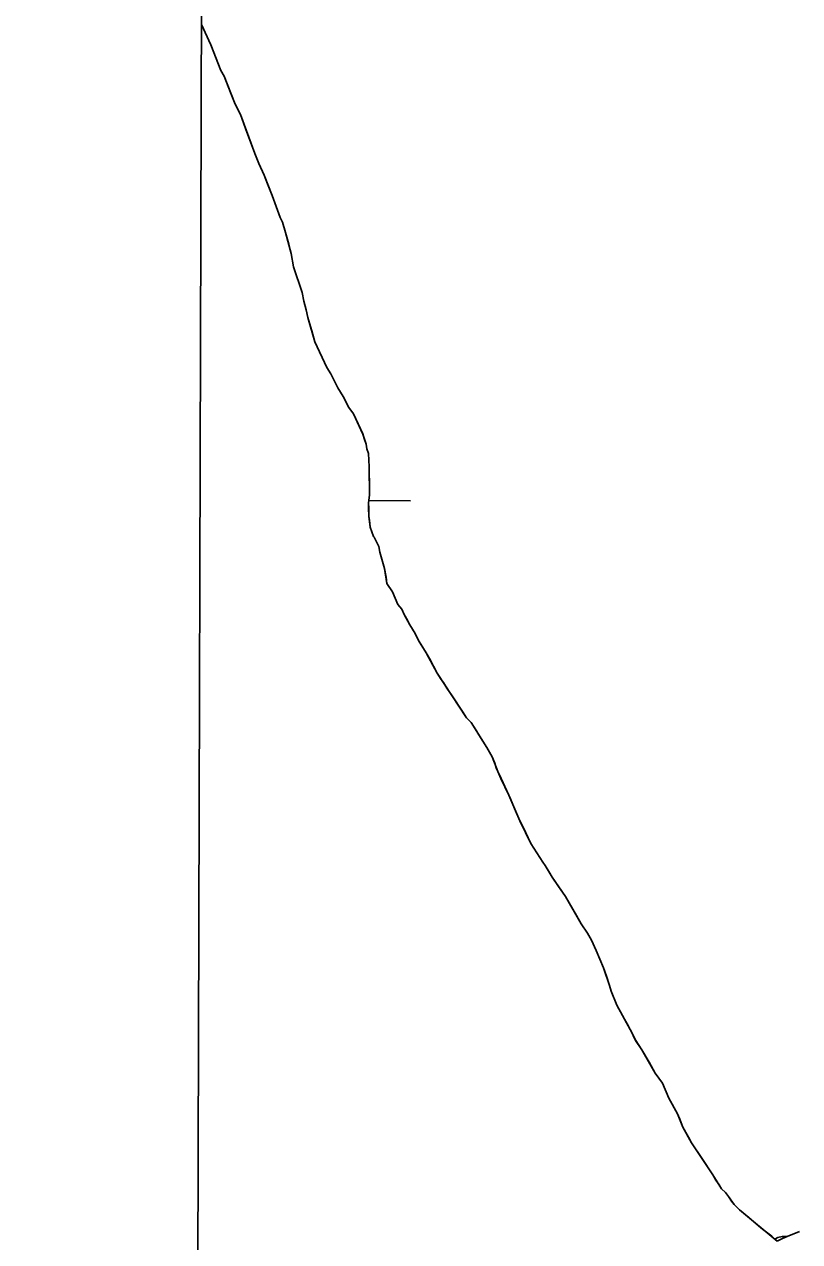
# Model space of a CAD drawing. Extents: x 3172231 to 3210228, y 940198 to 965780.
# Drawn here: x 3176486.7 to 3176693.1, y 961621.7 to 961945.9 of the extents above; entities that cross this region are included whole.
import ezdxf

# ---------------------------------------------------------------- set-up
doc = ezdxf.new("R2010")
doc.units = 0
for name, color, linetype in [('V-GRID-FRAM', 7, 'Continuous'), ('V-SITE-VEGE', 7, 'Continuous'), ('V-TOPO-SHOR', 7, 'Continuous'), ('V-WETL-SWMP', 7, 'Continuous')]:
    doc.layers.add(name, color=color, linetype=linetype)

msp = doc.modelspace()

# ---------------------------------------------------------------- linework, layer by layer
at = {"layer": 'V-GRID-FRAM'}
msp.add_lwpolyline([(3176539.592, 963919.479), (3207827.662, 963842.116), (3207790.623, 945652.442), (3176486.679, 945729.845), (3176539.592, 963919.479)], dxfattribs=at)
at = {"layer": 'V-SITE-VEGE'}
for p, q in [((3176534.863, 962293.906), (3176533.851, 961945.925)), ((3176533.851, 961945.925), (3176536.292, 961940.481)), ((3176536.292, 961940.481), (3176539.022, 961933.612)), ((3176539.022, 961933.612), (3176539.862, 961932.156)), ((3176539.862, 961932.156), (3176542.803, 961924.665)), ((3176542.803, 961924.665), (3176544.269, 961921.959)), ((3176544.269, 961921.959), (3176548.056, 961911.553)), ((3176548.056, 961911.553), (3176549.105, 961908.848)), ((3176549.105, 961908.848), (3176550.573, 961905.727)), ((3176550.573, 961905.727), (3176552.674, 961900.314)), ((3176552.674, 961900.314), (3176554.778, 961894.485)), ((3176554.778, 961894.485), (3176555.406, 961893.238)), ((3176555.406, 961893.238), (3176556.248, 961890.533)), ((3176556.248, 961890.533), (3176557.725, 961884.911)), ((3176557.725, 961884.911), (3176558.362, 961881.37)), ((3176558.362, 961881.37), (3176560.676, 961874.501)), ((3176560.676, 961874.501), (3176561.1, 961872.209)), ((3176561.1, 961872.209), (3176561.733, 961869.92)), ((3176561.733, 961869.92), (3176562.154, 961867.837)), ((3176562.154, 961867.837), (3176564.051, 961861.381)), ((3176564.051, 961861.381), (3176567.201, 961854.517)), ((3176567.201, 961854.517), (3176568.245, 961852.852)), ((3176568.245, 961852.852), (3176570.133, 961849.108)), ((3176570.133, 961849.108), (3176571.6, 961846.818)), ((3176571.6, 961846.818), (3176573.068, 961843.906)), ((3176573.068, 961843.906), (3176574.324, 961842.243)), ((3176574.324, 961842.243), (3176576.841, 961836.832)), ((3176576.841, 961836.832), (3176577.682, 961834.127)), ((3176577.682, 961834.127), (3176577.895, 961832.877)), ((3176577.895, 961832.877), (3176578.315, 961831.628)), ((3176578.315, 961831.628), (3176578.536, 961828.085)), ((3176578.536, 961828.085), (3176578.563, 961820.585)), ((3176578.563, 961820.585), (3176578.358, 961818.5)), ((3176578.358, 961818.5), (3176578.37, 961814.957)), ((3176578.37, 961814.957), (3176578.796, 961812.041)), ((3176578.796, 961812.041), (3176579.636, 961809.543)), ((3176579.636, 961809.543), (3176579.845, 961809.336)), ((3176579.845, 961809.336), (3176581.105, 961806.839)), ((3176581.105, 961806.839), (3176581.318, 961805.381)), ((3176581.318, 961805.381), (3176582.581, 961801.009)), ((3176582.581, 961801.009), (3176583.22, 961797.052)), ((3176583.22, 961797.052), (3176584.687, 961794.764)), ((3176584.687, 961794.764), (3176586.155, 961791.434)), ((3176586.155, 961791.434), (3176587.201, 961790.187)), ((3176587.201, 961790.187), (3176587.83, 961788.731)), ((3176587.83, 961788.731), (3176589.299, 961786.025)), ((3176589.299, 961786.025), (3176590.765, 961783.74)), ((3176590.765, 961783.74), (3176591.603, 961781.866)), ((3176591.603, 961781.866), (3176593.698, 961778.538)), ((3176593.698, 961778.538), (3176596.63, 961773.129)), ((3176596.63, 961773.129), (3176604.38, 961761.275)), ((3176604.38, 961761.275), (3176605.636, 961760.03)), ((3176605.636, 961760.03), (3176609.824, 961753.374)), ((3176609.824, 961753.374), (3176611.29, 961750.88)), ((3176611.29, 961750.88), (3176612.763, 961746.925)), ((3176612.763, 961746.925), (3176615.699, 961740.683)), ((3176615.699, 961740.683), (3176618.638, 961733.816)), ((3176618.638, 961733.816), (3176621.575, 961727.782)), ((3176621.575, 961727.782), (3176624.717, 961722.789)), ((3176624.717, 961722.789), (3176625.345, 961721.958)), ((3176625.345, 961721.958), (3176627.23, 961718.839)), ((3176627.23, 961718.839), (3176630.789, 961713.641)), ((3176630.789, 961713.641), (3176634.979, 961706.358)), ((3176634.979, 961706.358), (3176636.655, 961703.864)), ((3176636.655, 961703.864), (3176637.703, 961701.992)), ((3176637.703, 961701.992), (3176638.963, 961699.286)), ((3176638.963, 961699.286), (3176640.853, 961694.707)), ((3176640.853, 961694.707), (3176642.534, 961689.921)), ((3176642.534, 961689.921), (3176642.956, 961688.463)), ((3176642.956, 961688.463), (3176644.427, 961684.717)), ((3176644.427, 961684.717), (3176647.99, 961678.27)), ((3176647.99, 961678.27), (3176649.459, 961675.356)), ((3176649.459, 961675.356), (3176651.134, 961672.859)), ((3176651.134, 961672.859), (3176654.695, 961666.621)), ((3176654.695, 961666.621), (3176656.58, 961663.917)), ((3176656.58, 961663.917), (3176658.259, 961659.963)), ((3176658.259, 961659.963), (3176660.565, 961655.803)), ((3176660.565, 961655.803), (3176662.035, 961652.264)), ((3176662.035, 961652.264), (3176664.339, 961648.105)), ((3176664.339, 961648.105), (3176669.994, 961639.579)), ((3176669.994, 961639.579), (3176672.298, 961635.835)), ((3176672.298, 961635.835), (3176673.342, 961634.797)), ((3176673.342, 961634.797), (3176674.18, 961633.759)), ((3176674.18, 961633.759), (3176675.644, 961631.678)), ((3176675.644, 961631.678), (3176677.109, 961630.224)), ((3176677.109, 961630.224), (3176687.14, 961621.917)), ((3176689.825, 961623.103), (3176693.124, 961624.489)), ((3176687.14, 961621.917), (3176688.549, 961622.609)), ((3176688.549, 961622.609), (3176689.825, 961623.103))]:
    msp.add_line(p, q, dxfattribs=at)
at = {"layer": 'V-TOPO-SHOR'}
for points in [[(3176533.851, 961945.925), (3176536.292, 961940.481), (3176539.022, 961933.612), (3176539.862, 961932.156), (3176541.541, 961927.786), (3176542.803, 961924.665), (3176544.269, 961921.959), (3176545.953, 961917.173)], [(3176545.953, 961917.173), (3176548.054, 961911.553), (3176549.105, 961908.848), (3176550.573, 961905.727), (3176551.415, 961903.435), (3176552.674, 961900.314), (3176554.778, 961894.485), (3176555.406, 961893.238), (3176556.248, 961890.533), (3176557.092, 961887.41), (3176557.725, 961884.911), (3176558.362, 961881.37), (3176560.676, 961874.501), (3176561.1, 961872.209), (3176561.733, 961869.92), (3176562.154, 961867.837), (3176563.209, 961864.298), (3176564.051, 961861.381), (3176567.199, 961854.517), (3176568.245, 961852.852), (3176570.133, 961849.108), (3176571.6, 961846.818), (3176573.068, 961843.906), (3176574.324, 961842.243), (3176576.841, 961836.832), (3176577.263, 961835.376), (3176577.682, 961834.127), (3176577.895, 961832.877), (3176578.315, 961831.628), (3176578.536, 961828.085), (3176578.555, 961822.252), (3176578.561, 961820.585), (3176578.358, 961818.5), (3176578.362, 961817.04), (3176578.37, 961814.957), (3176578.581, 961813.915), (3176578.796, 961812.041), (3176579.636, 961809.543), (3176579.845, 961809.336), (3176581.105, 961806.839), (3176581.318, 961805.381), (3176582.581, 961801.009), (3176583.005, 961798.719), (3176583.22, 961797.052), (3176584.687, 961794.764), (3176586.155, 961791.434), (3176587.201, 961790.187), (3176587.83, 961788.731), (3176588.67, 961787.275), (3176589.299, 961786.025), (3176590.765, 961783.74), (3176591.603, 961781.866), (3176592.231, 961780.825), (3176593.698, 961778.538), (3176594.535, 961777.082), (3176596.633, 961773.129), (3176597.679, 961771.466), (3176598.308, 961770.635), (3176599.145, 961769.178), (3176600.612, 961767.1), (3176603.334, 961762.94), (3176604.38, 961761.275), (3176605.636, 961760.03), (3176606.262, 961758.99), (3176607.102, 961757.742), (3176607.729, 961756.702), (3176609.824, 961753.374), (3176611.29, 961750.88), (3176611.921, 961749.215), (3176612.343, 961747.965), (3176612.763, 961746.925), (3176613.6, 961745.051), (3176615.699, 961740.683), (3176616.119, 961739.64), (3176617.17, 961737.144), (3176618.638, 961733.816), (3176619.478, 961732.151), (3176621.575, 961727.78), (3176624.717, 961722.789), (3176625.345, 961721.958), (3176626.603, 961719.877), (3176627.23, 961718.839), (3176628.905, 961716.342), (3176630.789, 961713.641), (3176633.724, 961708.648), (3176634.979, 961706.358), (3176636.655, 961703.864), (3176637.703, 961701.992), (3176638.963, 961699.286), (3176640.853, 961694.707), (3176641.693, 961692.419), (3176642.534, 961689.921), (3176642.956, 961688.463), (3176644.427, 961684.717), (3176646.522, 961680.973), (3176647.153, 961679.726), (3176647.99, 961678.27), (3176648.83, 961676.605), (3176649.459, 961675.356), (3176651.134, 961672.859), (3176653.018, 961669.531)], [(3176653.018, 961669.531), (3176654.695, 961666.621), (3176656.58, 961663.917), (3176658.259, 961659.963), (3176660.565, 961655.803), (3176661.194, 961654.345), (3176662.035, 961652.264), (3176663.502, 961649.561), (3176664.339, 961648.105), (3176667.061, 961643.945), (3176669.994, 961639.579), (3176670.832, 961638.123), (3176671.669, 961636.876), (3176672.298, 961635.835), (3176673.342, 961634.797), (3176674.18, 961633.757), (3176675.018, 961632.509), (3176675.644, 961631.678), (3176677.109, 961630.224), (3176679.615, 961628.147), (3176682.751, 961625.45), (3176683.586, 961624.825), (3176685.675, 961623.166), (3176686.521, 961622.445)], [(3176686.521, 961622.445), (3176687.349, 961622.818), (3176688.448, 961623.097), (3176689.825, 961623.103), (3176691.75, 961623.934), (3176693.124, 961624.489)]]:
    msp.add_lwpolyline(points, dxfattribs=at)
at = {"layer": 'V-WETL-SWMP'}
for p, q in [((3176536.292, 961940.481), (3176533.851, 961945.928)), ((3176539.023, 961933.613), (3176536.292, 961940.481)), ((3176539.861, 961932.157), (3176539.023, 961933.613)), ((3176541.542, 961927.786), (3176539.861, 961932.157)), ((3176542.803, 961924.665), (3176541.542, 961927.786)), ((3176544.27, 961921.96), (3176542.803, 961924.665)), ((3176545.952, 961917.173), (3176544.27, 961921.96)), ((3176548.054, 961911.553), (3176545.952, 961917.173)), ((3176549.105, 961908.847), (3176548.054, 961911.553)), ((3176550.573, 961905.726), (3176549.105, 961908.847)), ((3176551.414, 961903.436), (3176550.573, 961905.726)), ((3176552.674, 961900.315), (3176551.414, 961903.436)), ((3176554.777, 961894.486), (3176552.674, 961900.315)), ((3176555.406, 961893.238), (3176554.777, 961894.486)), ((3176556.248, 961890.532), (3176555.406, 961893.238)), ((3176557.092, 961887.409), (3176556.248, 961890.532)), ((3176557.725, 961884.91), (3176557.092, 961887.409)), ((3176558.361, 961881.369), (3176557.725, 961884.91)), ((3176560.675, 961874.5), (3176558.361, 961881.369)), ((3176561.099, 961872.209), (3176560.675, 961874.5)), ((3176561.732, 961869.919), (3176561.099, 961872.209)), ((3176562.155, 961867.836), (3176561.732, 961869.919)), ((3176563.209, 961864.297), (3176562.155, 961867.836)), ((3176564.051, 961861.382), (3176563.209, 961864.297)), ((3176567.199, 961854.516), (3176564.051, 961861.382)), ((3176568.246, 961852.852), (3176567.199, 961854.516)), ((3176570.134, 961849.107), (3176568.246, 961852.852)), ((3176571.6, 961846.819), (3176570.134, 961849.107)), ((3176573.068, 961843.906), (3176571.6, 961846.819)), ((3176574.323, 961842.243), (3176573.068, 961843.906)), ((3176576.841, 961836.833), (3176574.323, 961842.243)), ((3176577.263, 961835.376), (3176576.841, 961836.833)), ((3176577.683, 961834.127), (3176577.263, 961835.376)), ((3176577.896, 961832.877), (3176577.683, 961834.127)), ((3176578.316, 961831.628), (3176577.896, 961832.877)), ((3176578.536, 961828.086), (3176578.316, 961831.628)), ((3176578.555, 961822.252), (3176578.536, 961828.086)), ((3176578.56, 961820.585), (3176578.555, 961822.252)), ((3176578.358, 961818.5), (3176578.56, 961820.585)), ((3176578.363, 961817.041), (3176578.358, 961818.5)), ((3176578.417, 961819.113), (3176589.499, 961819.038)), ((3176578.37, 961814.957), (3176578.363, 961817.041)), ((3176578.581, 961813.916), (3176578.37, 961814.957)), ((3176578.796, 961812.041), (3176578.581, 961813.916)), ((3176579.637, 961809.543), (3176578.796, 961812.041)), ((3176579.846, 961809.336), (3176579.637, 961809.543)), ((3176581.104, 961806.839), (3176579.846, 961809.336)), ((3176581.318, 961805.381), (3176581.104, 961806.839)), ((3176582.582, 961801.009), (3176581.318, 961805.381)), ((3176583.006, 961798.718), (3176582.582, 961801.009)), ((3176583.22, 961797.052), (3176583.006, 961798.718)), ((3176584.686, 961794.764), (3176583.22, 961797.052)), ((3176586.155, 961791.434), (3176584.686, 961794.764)), ((3176587.201, 961790.187), (3176586.155, 961791.434)), ((3176587.831, 961788.731), (3176587.201, 961790.187)), ((3176588.669, 961787.275), (3176587.831, 961788.731)), ((3176589.298, 961786.026), (3176588.669, 961787.275)), ((3176590.764, 961783.739), (3176589.298, 961786.026)), ((3176591.603, 961781.866), (3176590.764, 961783.739)), ((3176592.232, 961780.826), (3176591.603, 961781.866)), ((3176593.698, 961778.538), (3176592.232, 961780.826)), ((3176594.536, 961777.082), (3176593.698, 961778.538)), ((3176596.633, 961773.13), (3176594.536, 961777.082)), ((3176597.68, 961771.466), (3176596.633, 961773.13)), ((3176598.308, 961770.634), (3176597.68, 961771.466)), ((3176599.146, 961769.178), (3176598.308, 961770.634)), ((3176600.611, 961767.099), (3176599.146, 961769.178)), ((3176603.333, 961762.94), (3176600.611, 961767.099)), ((3176604.381, 961761.276), (3176603.333, 961762.94)), ((3176605.635, 961760.03), (3176604.381, 961761.276)), ((3176606.263, 961758.99), (3176605.635, 961760.03)), ((3176607.101, 961757.742), (3176606.263, 961758.99)), ((3176607.729, 961756.702), (3176607.101, 961757.742)), ((3176609.824, 961753.375), (3176607.729, 961756.702)), ((3176611.291, 961750.879), (3176609.824, 961753.375)), ((3176611.921, 961749.214), (3176611.291, 961750.879)), ((3176612.342, 961747.965), (3176611.921, 961749.214)), ((3176612.762, 961746.924), (3176612.342, 961747.965)), ((3176613.601, 961745.051), (3176612.762, 961746.924)), ((3176615.699, 961740.682), (3176613.601, 961745.051)), ((3176616.119, 961739.641), (3176615.699, 961740.682)), ((3176617.169, 961737.144), (3176616.119, 961739.641)), ((3176618.639, 961733.815), (3176617.169, 961737.144)), ((3176619.477, 961732.15), (3176618.639, 961733.815)), ((3176621.575, 961727.781), (3176619.477, 961732.15)), ((3176624.717, 961722.789), (3176621.575, 961727.781)), ((3176625.345, 961721.958), (3176624.717, 961722.789)), ((3176626.602, 961719.878), (3176625.345, 961721.958)), ((3176627.23, 961718.838), (3176626.602, 961719.878)), ((3176628.905, 961716.343), (3176627.23, 961718.838)), ((3176630.789, 961713.64), (3176628.905, 961716.343)), ((3176633.723, 961708.648), (3176630.789, 961713.64)), ((3176634.98, 961706.359), (3176633.723, 961708.648)), ((3176636.655, 961703.864), (3176634.98, 961706.359)), ((3176637.703, 961701.992), (3176636.655, 961703.864)), ((3176638.962, 961699.287), (3176637.703, 961701.992)), ((3176640.852, 961694.708), (3176638.962, 961699.287)), ((3176641.693, 961692.419), (3176640.852, 961694.708)), ((3176642.535, 961689.921), (3176641.693, 961692.419)), ((3176642.956, 961688.463), (3176642.535, 961689.921)), ((3176644.427, 961684.717), (3176642.956, 961688.463)), ((3176646.522, 961680.973), (3176644.427, 961684.717)), ((3176647.152, 961679.725), (3176646.522, 961680.973)), ((3176647.99, 961678.269), (3176647.152, 961679.725)), ((3176648.829, 961676.604), (3176647.99, 961678.269)), ((3176649.458, 961675.356), (3176648.829, 961676.604)), ((3176651.133, 961672.86), (3176649.458, 961675.356)), ((3176653.019, 961669.532), (3176651.133, 961672.86)), ((3176654.695, 961666.62), (3176653.019, 961669.532)), ((3176656.579, 961663.917), (3176654.695, 961666.62)), ((3176658.259, 961659.963), (3176656.579, 961663.917)), ((3176660.565, 961655.803), (3176658.259, 961659.963)), ((3176661.194, 961654.346), (3176660.565, 961655.803)), ((3176662.035, 961652.265), (3176661.194, 961654.346)), ((3176663.502, 961649.56), (3176662.035, 961652.265)), ((3176664.34, 961648.104), (3176663.502, 961649.56)), ((3176667.062, 961643.945), (3176664.34, 961648.104)), ((3176669.994, 961639.578), (3176667.062, 961643.945)), ((3176670.832, 961638.122), (3176669.994, 961639.578)), ((3176671.669, 961636.875), (3176670.832, 961638.122)), ((3176672.298, 961635.835), (3176671.669, 961636.875)), ((3176673.343, 961634.796), (3176672.298, 961635.835)), ((3176674.18, 961633.757), (3176673.343, 961634.796)), ((3176675.018, 961632.509), (3176674.18, 961633.757)), ((3176675.645, 961631.678), (3176675.018, 961632.509)), ((3176677.109, 961630.224), (3176675.645, 961631.678)), ((3176679.616, 961628.148), (3176677.109, 961630.224)), ((3176682.75, 961625.449), (3176679.616, 961628.148)), ((3176683.586, 961624.826), (3176682.75, 961625.449)), ((3176685.675, 961623.166), (3176683.586, 961624.826)), ((3176691.749, 961623.934), (3176689.825, 961623.102)), ((3176693.124, 961624.489), (3176691.749, 961623.934)), ((3176686.521, 961622.446), (3176685.675, 961623.166)), ((3176687.348, 961622.818), (3176686.521, 961622.446)), ((3176688.448, 961623.097), (3176687.348, 961622.818)), ((3176689.825, 961623.102), (3176688.448, 961623.097))]:
    msp.add_line(p, q, dxfattribs=at)

doc.saveas('drawing.dxf')
